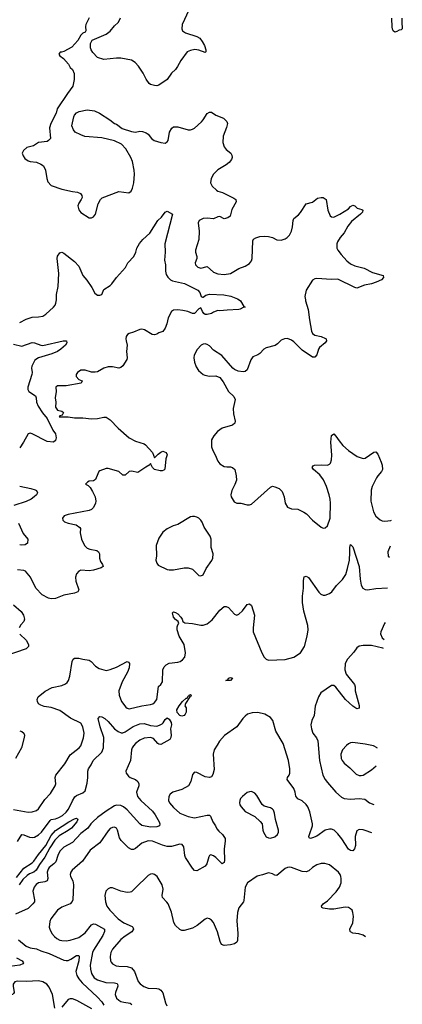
# Model space of a CAD drawing. Header units: inches. Extents: x 1682530 to 1839546, y 640742 to 791647.
# Tile 708 of 923: x 1832290 to 1835921, y 673318 to 682656. Entities that reach past the tile are written whole.
import ezdxf

# ---------------------------------------------------------------- set-up
doc = ezdxf.new("R2010")
doc.units = ezdxf.units.IN
doc.header["$MEASUREMENT"] = 0
doc.layers.add('B8637', color=7, linetype='Continuous')
doc.layers.add('B8638', color=7, linetype='Continuous')

msp = doc.modelspace()

# ---------------------------------------------------------------- linework, layer by layer
at = {"layer": 'B8637', "color": 5}
for points, elevation in [([(1834371.3, 680000), (1834384.7, 679990), (1834416, 679936), (1834430.8, 679930), (1834410, 679926), (1834382, 679910), (1834370, 679908), (1834257.6, 679902.4), (1834190, 679894), (1834170, 679897.2), (1834130, 679880.9), (1834111.8, 679868.2), (1834070, 679860.5), (1834050, 679860.5), (1834037, 679870), (1834023.6, 679890), (1834010, 679924), (1833990, 679912.3), (1833950, 679868.2), (1833930, 679869.7), (1833887.2, 679887.2), (1833838.9, 679898.9), (1833790, 679904), (1833750, 679901.5), (1833730, 679887.3), (1833698.7, 679830), (1833686, 679770), (1833670, 679729), (1833650, 679699.3), (1833610, 679686.6), (1833590, 679672.7), (1833570, 679666.6), (1833548.7, 679670), (1833474, 679714), (1833450, 679719.6), (1833430, 679717.6), (1833370, 679691.6), (1833330, 679680.7), (1833314, 679670), (1833301.6, 679650), (1833298.4, 679630), (1833299.3, 679610), (1833310.4, 679570), (1833302.4, 679510), (1833308.5, 679450), (1833305.5, 679434.5), (1833270, 679372.7), (1833250, 679358), (1833230, 679351.8), (1833170, 679363), (1833130, 679363.6), (1833090, 679352), (1833030, 679317.2), (1833007.7, 679312.3), (1832970, 679312.3), (1832910, 679331.8), (1832870, 679332), (1832837.3, 679310), (1832827.3, 679290), (1832827.5, 679272.5), (1832850, 679242.8), (1832882, 679230), (1832874, 679210), (1832730, 679183.6), (1832650, 679182.4), (1832633, 679170), (1832635.5, 679130), (1832627.1, 679070), (1832632, 679030), (1832630, 678980.5), (1832650, 678952.9), (1832690, 678942.8), (1832706, 678930), (1832694.4, 678905.6), (1832670, 678899), (1832664, 678890), (1832750, 678889.1), (1832810, 678878.5), (1832890, 678881.3), (1832970, 678870.4), (1833030, 678872.2), (1833090, 678886.7), (1833110, 678885.3), (1833150, 678860.9), (1833223.5, 678783.5), (1833330.3, 678690.3), (1833390, 678658), (1833470, 678634.8), (1833484.1, 678624.1), (1833551.7, 678551.7), (1833570, 678501), (1833603.3, 678536.7), (1833630, 678555.3), (1833650, 678562.4), (1833681, 678550), (1833690.6, 678530), (1833678, 678490), (1833666.4, 678393.6), (1833657.3, 678382.7), (1833642.8, 678377.2), (1833622.8, 678377.2), (1833569, 678390), (1833549.6, 678409.6), (1833530, 678448), (1833525.2, 678434.8), (1833486.3, 678413.7), (1833410, 678361.2), (1833350, 678374), (1833330, 678371.8), (1833290, 678337), (1833270, 678337), (1833230, 678371.6), (1833130, 678398), (1833110, 678398), (1833050, 678378), (1833040.7, 678370), (1833030.7, 678350), (1833010, 678295.3), (1832990, 678282), (1832950, 678278), (1832934, 678270), (1832914, 678250), (1832938.8, 678238.8), (1832958.5, 678218.5), (1832982.4, 678182.4), (1833006.7, 678130), (1833012.9, 678090), (1833010.2, 678069.8), (1832991.8, 678028.2), (1832970.3, 678009.7), (1832950, 678000.7), (1832750, 677964.5), (1832711.3, 677950), (1832697.3, 677930), (1832698.8, 677910), (1832715.2, 677895.2), (1832750, 677881.6), (1832825.8, 677865.8), (1832859.8, 677839.8), (1832866, 677830), (1832864, 677790), (1832875.5, 677730), (1832904.9, 677670), (1832930, 677645.3), (1832955.4, 677635.4), (1833022.5, 677622.5), (1833038.8, 677610), (1833047.3, 677590), (1833046, 677550), (1833058.3, 677518.3), (1833077.3, 677490), (1833082.8, 677470), (1833062, 677458), (1832990, 677434.7), (1832950, 677429.7), (1832870, 677434.7), (1832850, 677427), (1832830, 677399.3), (1832819.6, 677370), (1832822.3, 677330), (1832850.3, 677250), (1832842.8, 677230), (1832810, 677216.9), (1832710, 677198.7), (1832630, 677168), (1832590, 677164.7), (1832564, 677170), (1832502.6, 677202.6), (1832443.5, 677263.5), (1832391.5, 677370), (1832344.6, 677424.6), (1832330, 677433), (1832270, 677438.3)], 460), ([(1832290, 679783.2), (1832350, 679816.5), (1832410, 679835.8), (1832470, 679837), (1832510, 679845.3), (1832537.4, 679862.6), (1832609.7, 679930.3), (1832626.6, 679950), (1832633.3, 679966.7), (1832638.1, 680000)], 460), ([(1835001.4, 680000), (1835003.1, 679990), (1835027.1, 679907.1), (1835039, 679810), (1835060.6, 679700.6), (1835070, 679679.1), (1835090, 679663), (1835150, 679650.3), (1835193.5, 679633.5), (1835198.8, 679630), (1835202, 679610), (1835187.7, 679590), (1835134.4, 679545.6), (1835124.4, 679530), (1835110, 679479), (1835090, 679456), (1835070, 679455.1), (1834970, 679520.5), (1834890, 679602.2), (1834870, 679617.2), (1834830, 679631.1), (1834802, 679630), (1834770, 679616.2), (1834737.2, 679582.8), (1834713.2, 679566.8), (1834630, 679544.2), (1834608, 679530), (1834570, 679489.4), (1834550, 679476), (1834502.4, 679457.6), (1834483, 679430), (1834450, 679334), (1834430, 679319.3), (1834410, 679315.1), (1834363.9, 679323.9), (1834330, 679338), (1834311.3, 679351.3), (1834209.2, 679470), (1834130, 679522), (1834090, 679563.7), (1834070, 679576.2), (1834050, 679582), (1834030, 679579.5), (1834011, 679570), (1833973.3, 679526.7), (1833945.1, 679474.9), (1833942, 679450), (1833948.7, 679408.7), (1833964.1, 679364.1), (1833987.5, 679327.5), (1834030, 679291.3), (1834045.4, 679285.4), (1834090, 679276), (1834150, 679278.8), (1834190, 679261), (1834221.4, 679221.4), (1834270.8, 679130), (1834323, 679083), (1834334.2, 679054.2), (1834317.1, 678970), (1834318.4, 678918.4), (1834334.4, 678850), (1834332.7, 678830), (1834310, 678809.6), (1834210, 678783.6), (1834166.4, 678750), (1834132, 678710), (1834110.3, 678670), (1834110, 678604.7), (1834121.6, 678570), (1834146.4, 678530), (1834170.3, 678470.3), (1834190, 678443), (1834230, 678418.4), (1834254.2, 678414.2), (1834290, 678415.8), (1834310, 678410.4), (1834332, 678390), (1834345.3, 678330), (1834346, 678290), (1834332.2, 678247.8), (1834304, 678190), (1834294.8, 678150), (1834296, 678130), (1834324.5, 678084.5), (1834350, 678071), (1834390, 678070.8), (1834450, 678054), (1834470, 678054), (1834490, 678060.7), (1834670, 678223), (1834690, 678230.5), (1834710, 678226), (1834751, 678210), (1834781.6, 678181.6), (1834799.3, 678130), (1834810.5, 678070), (1834832.5, 678032.5), (1834870, 678016.3), (1834930, 678014.9), (1834986.1, 677986.1), (1835010.2, 677970.2), (1835070, 677908.4), (1835150, 677844), (1835170, 677834.8), (1835190, 677837.3), (1835210, 677856), (1835237.6, 677930), (1835240.4, 678070), (1835236.4, 678110), (1835228.4, 678150), (1835202, 678230), (1835173.1, 678293.1), (1835139.6, 678339.6), (1835077.2, 678390), (1835064, 678410), (1835076, 678424), (1835088, 678430), (1835150, 678435.3), (1835210, 678430.6), (1835230, 678440.7), (1835238, 678450), (1835250, 678482), (1835253.6, 678526.4), (1835241.7, 678650), (1835250, 678711.3), (1835270, 678726.8), (1835290, 678707.3), (1835320.4, 678660.4), (1835357.8, 678617.8), (1835410.2, 678570.2), (1835491.9, 678511.9), (1835550, 678494.9), (1835570, 678497.1), (1835650, 678555.5), (1835670, 678556.3), (1835690, 678534.8), (1835720.7, 678460.7), (1835730.4, 678430), (1835732.4, 678390), (1835723.8, 678370), (1835689.1, 678330.9), (1835676.4, 678310), (1835634, 678230), (1835624.4, 678195.6), (1835622.4, 678090), (1835648.1, 677988.1), (1835670, 677947.7), (1835710, 677913.4), (1835730, 677903), (1835750, 677899.3), (1835782, 677902), (1835812.6, 677907.4), (1835817.7, 677909.4)], 480), ([(1832230, 679577.6), (1832310, 679560.2), (1832410, 679593.8), (1832430, 679591.6), (1832490, 679568.9), (1832510, 679567.2), (1832702, 679610), (1832734, 679610), (1832737.6, 679590), (1832723.8, 679570), (1832679.5, 679530), (1832648.8, 679510), (1832594.3, 679485.7), (1832469.6, 679450.4), (1832432.5, 679427.5), (1832403.9, 679370), (1832401, 679350), (1832407.7, 679310), (1832406.4, 679290), (1832366, 679170), (1832368.2, 679148.2), (1832378.4, 679130), (1832440.4, 679090), (1832447.4, 679070), (1832450.2, 679030), (1832465.5, 678990), (1832506.4, 678926.4), (1832550, 678874), (1832604, 678764), (1832630, 678726.8), (1832636.9, 678690), (1832630, 678665.1), (1832610, 678649.7), (1832550, 678655.6), (1832410, 678728), (1832390, 678733.6), (1832370, 678729.4), (1832326.5, 678650), (1832290, 678595.8)], 440), ([(1832290, 678233), (1832394.8, 678210), (1832436, 678196), (1832450.6, 678190), (1832460.5, 678170), (1832448.5, 678150), (1832428.8, 678130), (1832399.5, 678110), (1832350, 678085.4), (1832233, 678050)], 440), ([(1832280.1, 677880.1), (1832324.1, 677784.1), (1832367.7, 677730), (1832362.8, 677690), (1832343.4, 677676.6), (1832310, 677673), (1832290, 677675.8)], 440), ([(1832230, 675165), (1832370, 675141.8), (1832410, 675142.2), (1832450, 675155.8), (1832470, 675171.6), (1832530, 675260.3), (1832582.3, 675317.7), (1832626.6, 675390), (1832633, 675410), (1832627.6, 675470), (1832632.3, 675490), (1832719.8, 675600.2), (1832770, 675683.1), (1832853.6, 675750), (1832869.8, 675770.2), (1832896.3, 675843.7), (1832901.8, 675890), (1832890.8, 675950), (1832870, 675983), (1832772.2, 676032.2), (1832670, 676104.7), (1832590, 676133.6), (1832520.9, 676140.9), (1832490, 676154), (1832470, 676169), (1832458, 676190), (1832455.1, 676210), (1832464.4, 676235.6), (1832532, 676288), (1832597.1, 676322.9), (1832690, 676340.3), (1832723.7, 676356.3), (1832740.7, 676370), (1832754.3, 676390), (1832766.9, 676430), (1832788, 676570), (1832798, 676590), (1832810, 676602), (1832850, 676601.6), (1832890.3, 676590.3), (1832950, 676581.6), (1832968.9, 676568.9), (1833010, 676524.9), (1833042.8, 676502.8), (1833110, 676484.9), (1833150, 676492), (1833210, 676516.5), (1833310, 676570.4), (1833323.4, 676563.4), (1833332, 676550), (1833327.4, 676510), (1833312.5, 676467.5), (1833264, 676376), (1833230.3, 676290), (1833232.8, 676250), (1833255.6, 676190), (1833296.7, 676136.7), (1833310, 676125.7), (1833330, 676120.3), (1833450, 676149.1), (1833530, 676160.8), (1833552.3, 676167.7), (1833570, 676179.5), (1833592.6, 676207.4), (1833608.5, 676331.5), (1833630, 676350.8), (1833643.9, 676376.1), (1833647.4, 676490), (1833660.2, 676519.8), (1833680.9, 676539.1), (1833710, 676552.9), (1833790, 676561.3), (1833811.4, 676568.6), (1833836.1, 676583.9), (1833858.4, 676610), (1833862, 676650), (1833850.8, 676730), (1833803.5, 676810), (1833783.8, 676870), (1833783.6, 676896.4), (1833790, 676918), (1833799, 676930), (1833795.3, 676950), (1833770, 676967), (1833749.6, 676990), (1833741.2, 677030), (1833750, 677038.8), (1833770, 677033.4), (1833790, 677020.5), (1833820.5, 676990), (1833833.4, 676970), (1833838, 676950), (1833857.3, 676937.3), (1833930, 676928.7), (1834010, 676912.4), (1834030, 676912.7), (1834070, 676927.7), (1834115.8, 676964.2), (1834190, 677054.8), (1834229.5, 677090.5), (1834250, 677090.7), (1834270, 677082.8), (1834330, 677018.8), (1834350, 677007.3), (1834370, 677017.3), (1834403.7, 677050), (1834450, 677110.8), (1834470, 677116), (1834490, 677101), (1834518.3, 677010), (1834504.7, 676890), (1834506.5, 676850), (1834586.7, 676650), (1834608.5, 676610), (1834630, 676590.4), (1834650, 676582.6), (1834810, 676586.9), (1834890, 676610.2), (1834954, 676650), (1834991.8, 676710), (1835019.1, 676810), (1835026.9, 676870), (1835025.1, 676910), (1834986.9, 677046.9), (1834973.6, 677130), (1834974.7, 677190), (1834984.4, 677264.4), (1834982.7, 677337.3), (1834989.2, 677370.8), (1835010, 677378), (1835030, 677366), (1835130, 677226.8), (1835148.6, 677208.6), (1835170, 677199.1), (1835190, 677198), (1835230, 677213), (1835251, 677229), (1835297.6, 677290), (1835354.4, 677345.6), (1835384.9, 677395.1), (1835401.8, 677450), (1835418.5, 677530), (1835424.4, 677604.4), (1835422, 677650), (1835430, 677678), (1835450, 677658), (1835511.7, 677470), (1835519.5, 677350), (1835531.8, 677291.8), (1835545.4, 677265.4), (1835570, 677252), (1835590, 677250.2), (1835670, 677262.7), (1835779.9, 677269.2)], 460), ([(1835804.7, 677662.1), (1835784, 677610), (1835787.1, 677567.1), (1835798.2, 677559.4)], 480), ([(1832230, 677107), (1832303, 677043), (1832324.9, 677010), (1832334.9, 676970), (1832328.5, 676950), (1832302, 676918), (1832285.7, 676890)], 460), ([(1835759, 676938.9), (1835753, 676930), (1835717.6, 676850), (1835714.9, 676830), (1835730, 676794.9), (1835748.8, 676777)], 460), ([(1832290, 676827.7), (1832352.7, 676770), (1832373.4, 676730), (1832374, 676710), (1832351.8, 676688.2), (1832150, 676619.8)], 460), ([(1835743.4, 676692.2), (1835735.5, 676695.5), (1835630, 676719.8), (1835550, 676720.3), (1835510, 676714.5), (1835490, 676699.7), (1835461.4, 676658.6), (1835399.6, 676590), (1835379.7, 676550), (1835375.5, 676490), (1835386.9, 676450), (1835468.5, 676350), (1835473.7, 676330), (1835472, 676290), (1835510, 676152), (1835510, 676128), (1835490, 676119.3), (1835450, 676144.7), (1835382.2, 676210), (1835290, 676327.3), (1835270, 676340.7), (1835250, 676340.5), (1835149.2, 676270.8), (1835124.4, 676235.6), (1835094.4, 676145.6), (1835083.4, 676056.6), (1835063.6, 676010), (1835054.3, 675970), (1835058, 675930), (1835070.3, 675890), (1835106, 675846), (1835118.2, 675818.2), (1835136.1, 675630), (1835165.5, 675490), (1835187.8, 675450), (1835210, 675421.1), (1835289.3, 675329.3), (1835344.1, 675284.1), (1835370, 675271.5), (1835430, 675264.2), (1835510, 675270.2), (1835564.5, 675264.5), (1835610.5, 675230), (1835650, 675213.9)], 460), ([(1835632.9, 674942.9), (1835570, 674965.6), (1835548, 674972), (1835510, 674974.5), (1835490, 674964), (1835474, 674910), (1835476, 674824), (1835466.2, 674793.8), (1835450, 674773.2), (1835430, 674776), (1835409.5, 674790), (1835347.2, 674887.2), (1835310, 674933.6), (1835274.5, 674970), (1835250, 674980.5), (1835230, 674980.5), (1835190, 674971), (1835110, 674913.5), (1835070, 674895.4), (1835049.7, 674889.7), (1835036.5, 674896.5), (1835034, 674910), (1835039.7, 674930), (1835069.8, 675010), (1835069.7, 675030), (1835043.1, 675143.1), (1835024.5, 675190), (1835010, 675212.1), (1834970, 675246.6), (1834928.2, 675268.2), (1834918.5, 675278.5), (1834911.5, 675291.5), (1834905.6, 675330), (1834890, 675364), (1834828.3, 675450), (1834831.1, 675470), (1834846.9, 675490), (1834855, 675510), (1834854, 675550), (1834841.7, 675630), (1834790.8, 675790), (1834721, 675910), (1834691.9, 676010), (1834670, 676038.3), (1834616, 676070), (1834550, 676084.7), (1834496.2, 676083.8), (1834450.8, 676070), (1834429, 676051), (1834408, 676030), (1834350, 675949.3), (1834232.8, 675867.2), (1834186.9, 675813.1), (1834162.9, 675777.1), (1834134.9, 675730), (1834125.2, 675690), (1834135.6, 675544.4), (1834124, 675496), (1834110, 675475.3), (1834090, 675469.2), (1834050, 675474.5), (1833970, 675516), (1833950, 675519), (1833930, 675498), (1833914.4, 675430), (1833892.7, 675390), (1833830, 675356), (1833744, 675330), (1833718, 675310), (1833706.7, 675290), (1833703.7, 675250), (1833712.2, 675230), (1833750, 675184.4), (1833809.3, 675129.3), (1833890, 675100.2), (1833950, 675086.7), (1834070.6, 675110.6), (1834090.5, 675110.5), (1834101.4, 675101.4), (1834122, 675050), (1834148.7, 675010), (1834161.2, 674981.2), (1834179.1, 674959.1), (1834215.5, 674930), (1834239.1, 674890), (1834240.7, 674870), (1834230.3, 674790), (1834234.9, 674685.1), (1834230, 674662), (1834210, 674649.2), (1834150, 674711.8), (1834130, 674727.3), (1834105.3, 674734.7), (1834090, 674729.2), (1834083.4, 674716.6), (1834065.3, 674650), (1834050.9, 674629.1), (1833970, 674584.5), (1833950, 674586), (1833930, 674609), (1833864.7, 674710), (1833857.4, 674730), (1833846.3, 674810), (1833832.9, 674832.9), (1833810, 674836.8), (1833730, 674815.9), (1833690, 674814), (1833646.2, 674826.2), (1833550, 674864.8), (1833510, 674867.1), (1833450, 674846.6), (1833390, 674797.2), (1833370, 674787.2), (1833350, 674786.6), (1833321.3, 674801.3), (1833252, 674872), (1833238, 674898), (1833219.6, 674970), (1833210, 674989.2), (1833190, 674998.4), (1833170, 674996.2), (1833150, 674984.5), (1833130, 674962), (1833050.4, 674850), (1832960, 674780), (1832884.6, 674675.4), (1832788.4, 674590), (1832775.8, 674570), (1832770.4, 674550), (1832773.7, 674530), (1832792.9, 674490), (1832800.3, 674450), (1832794, 674310), (1832788, 674292), (1832767.7, 674270), (1832690, 674240.5), (1832650, 674209.7), (1832585.3, 674130), (1832575.6, 674104.4), (1832570.4, 674050), (1832575.3, 674030), (1832595.3, 673990), (1832620, 673960), (1832641.8, 673941.8), (1832670, 673927.1), (1832690, 673923.2), (1832730, 673921.2), (1832770, 673925.6), (1832850, 673953.2), (1832910, 673996.2), (1832970, 674070.3), (1832990, 674082), (1833010, 674078), (1833094.9, 674030), (1833094.4, 674010), (1833078.5, 673970), (1832990.9, 673830), (1832982.4, 673810), (1832957.5, 673690), (1832961.4, 673650), (1832972.2, 673610), (1832998.3, 673570), (1833030, 673549.4), (1833106.2, 673526.2), (1833190, 673520.8), (1833215, 673515), (1833219.6, 673510), (1833222, 673490), (1833199.1, 673430), (1833196.9, 673410), (1833210, 673377.6), (1833230, 673356.5), (1833250, 673344.5), (1833276.9, 673336.9), (1833338.8, 673330), (1833355, 673315)], 460), ([(1832270, 674861.6), (1832310, 674927.7), (1832330, 674926.4), (1832383.1, 674903.1), (1832410, 674898.6), (1832430, 674903.9), (1832470, 674926.5), (1832495.9, 674950), (1832578, 675062), (1832590, 675070.2), (1832630, 675077.8), (1832660.3, 675090), (1832694.8, 675110), (1832730, 675139.4), (1832752.2, 675170), (1832790, 675249.1), (1832814.3, 675285.7), (1832830, 675298.4), (1832890, 675322.6), (1832910, 675342.3), (1832930, 675416.4), (1832937.9, 675470), (1832936.9, 675530), (1832944.3, 675550), (1832969.9, 675590), (1832985.9, 675630), (1833068, 675710), (1833086, 675750), (1833089.9, 675850), (1833053.6, 675950), (1833035.1, 676030), (1833050, 676048.7), (1833070, 676045), (1833097.8, 676030), (1833130, 676001.3), (1833190, 675930.3), (1833224.8, 675904.8), (1833254, 675894), (1833270, 675894.2), (1833290, 675902.2), (1833366.2, 675953.8), (1833430, 675978.3), (1833470, 675981.4), (1833530, 675962.7), (1833590, 675956.5), (1833615.6, 675964.4), (1833640.7, 675979.3), (1833651.9, 675988.1), (1833670, 676019.5), (1833690, 676034.3), (1833710, 676022), (1833727.4, 675990), (1833731.3, 675968.7), (1833720.5, 675930), (1833727.4, 675870), (1833725.3, 675850), (1833713.8, 675830), (1833630, 675783.1), (1833610, 675784.2), (1833600.5, 675790), (1833558.5, 675838.5), (1833530, 675849.9), (1833470, 675843.2), (1833430, 675823), (1833388, 675790), (1833369, 675770), (1833358.3, 675750), (1833352.1, 675730), (1833342.4, 675630), (1833296.3, 675530), (1833300.7, 675510), (1833322.3, 675482.3), (1833338.8, 675470), (1833390, 675450.3), (1833410.2, 675430.2), (1833419.6, 675410), (1833419.6, 675390), (1833397, 675330), (1833406.7, 675290), (1833439, 675250), (1833550, 675150.3), (1833576.4, 675116.4), (1833613.8, 675050), (1833619.6, 675030), (1833615.3, 675010), (1833590, 674999.7), (1833530, 674998.4), (1833450, 675015.4), (1833430, 675028.2), (1833310, 675161.6), (1833276.5, 675190), (1833250, 675203.7), (1833210, 675206.4), (1833190, 675199.2), (1833110.1, 675149.9), (1833028.6, 675090), (1832984.6, 675050), (1832965, 675030), (1832937.8, 674990), (1832870, 674936.8), (1832790, 674853.2), (1832710, 674807.2), (1832670.2, 674770), (1832651.5, 674730), (1832632.6, 674670), (1832615.2, 674650), (1832570, 674615.9), (1832559.8, 674600.2), (1832552.4, 674570), (1832558.5, 674510), (1832550.3, 674490), (1832530, 674481), (1832470, 674469.8), (1832446.5, 674453.5), (1832426.9, 674430), (1832416.2, 674390), (1832432.1, 674310), (1832429.2, 674290), (1832415.8, 674270), (1832370, 674226.3), (1832250, 674172.1)], 440), ([(1832290, 675910.3), (1832310, 675906.7), (1832330, 675890.5), (1832334.9, 675870), (1832332.3, 675850), (1832306.3, 675750), (1832251.8, 675650)], 460), ([(1835450, 675800.5), (1835430, 675796.9), (1835410, 675787.8), (1835390, 675771.3), (1835353.7, 675730), (1835337, 675690), (1835340.3, 675650), (1835349.2, 675629.2), (1835370, 675603.8), (1835421.8, 675561.8), (1835481.8, 675501.8), (1835510, 675486.7), (1835530, 675487), (1835550, 675492.2), (1835630, 675542.4), (1835673.1, 675579.3)], 480), ([(1835683.7, 675746.9), (1835680.9, 675750), (1835648.4, 675768.4), (1835570, 675786.6), (1835450, 675800.5)], 480), ([(1832258.7, 674521.3), (1832330, 674610.1), (1832410, 674659.1), (1832425.8, 674674.2), (1832470, 674738.5), (1832537.2, 674822.8), (1832590, 674919.1), (1832630, 674965.5), (1832758, 675050), (1832810, 675076.1), (1832830, 675082), (1832838.4, 675078.4), (1832842, 675070), (1832831.7, 675050), (1832781.5, 674990), (1832750, 674965.7), (1832664.3, 674915.7), (1832624.5, 674875.5), (1832576.5, 674803.5), (1832530, 674715.1), (1832476.7, 674643.3), (1832447, 674590), (1832424, 674570), (1832384.6, 674555.4), (1832359.5, 674540.5), (1832318.4, 674501.6), (1832283.8, 674450)], 420), ([(1835570.7, 673958.1), (1835550, 673974.5), (1835506.9, 673986.9), (1835450, 673993.3), (1835430, 674004.2), (1835424.7, 674010), (1835423, 674030), (1835451.1, 674090), (1835457.2, 674150), (1835452.8, 674190), (1835443.6, 674210), (1835430, 674225.1), (1835410, 674235.8), (1835378.8, 674238.8), (1835270, 674220.7), (1835230, 674219.3), (1835168.4, 674228.4), (1835156.5, 674236.5), (1835152.7, 674250), (1835169.5, 674270), (1835210, 674300.3), (1835294.6, 674385.4), (1835325.1, 674430), (1835340.4, 674470), (1835341.1, 674510), (1835336.9, 674530), (1835331.1, 674550), (1835316.9, 674570), (1835230, 674639.7), (1835186.9, 674653.1), (1835150, 674653), (1835110, 674640.5), (1835070, 674614.7), (1835035.2, 674584.8), (1835010, 674573.5), (1834970, 674576.8), (1834870, 674614), (1834850, 674617.7), (1834830, 674615.1), (1834810, 674606.6), (1834730, 674540.9), (1834710, 674542.7), (1834690, 674556), (1834650, 674564), (1834595.2, 674544.8), (1834545.1, 674534.9), (1834450.4, 674470), (1834428.5, 674430), (1834418, 674302), (1834413.7, 674290), (1834370, 674233.6), (1834355.9, 674190), (1834349.3, 674110), (1834359.8, 673990), (1834355.7, 673924.3), (1834350, 673908), (1834330, 673890.9), (1834290, 673881.7), (1834230, 673877), (1834206.6, 673886.6), (1834194, 673914), (1834166.3, 674006.3), (1834130, 674093.2), (1834110, 674117.2), (1834090, 674129.2), (1834070, 674134), (1834050, 674125.2), (1833975.8, 674064.2), (1833930, 674040.7), (1833850, 674018.7), (1833830, 674017.6), (1833808.5, 674028.5), (1833770, 674066.6), (1833754.3, 674094.3), (1833731.9, 674191.9), (1833698.9, 674270), (1833687.7, 674287.7), (1833646.3, 674330), (1833642.6, 674350), (1833651.5, 674410), (1833642, 674450), (1833595.1, 674530), (1833570, 674549.4), (1833550, 674557), (1833530, 674551.8), (1833510, 674539.6), (1833390, 674422), (1833350, 674385.6), (1833338.7, 674381.3), (1833310, 674379.7), (1833248.7, 674390), (1833170, 674422.7), (1833150, 674422.7), (1833130, 674413.2), (1833108.2, 674390), (1833099.5, 674350), (1833103.1, 674290), (1833117.6, 674250), (1833144.2, 674210), (1833224.6, 674130), (1833279.5, 674090), (1833356.2, 674056.2), (1833364.6, 674050), (1833370.3, 674030), (1833355.7, 674004.3), (1833290, 673964.5), (1833250, 673932), (1833170, 673840.4), (1833156, 673810), (1833149.3, 673770), (1833151.4, 673731.4), (1833157.6, 673717.6), (1833170, 673700.4), (1833204.5, 673684.5), (1833230, 673678.6), (1833310, 673675.6), (1833350, 673663.6), (1833378.6, 673630), (1833414.1, 673534.1), (1833432.6, 673512.6), (1833468.5, 673488.5), (1833510, 673471.4), (1833590, 673467.4), (1833610, 673463.7), (1833630, 673453), (1833650, 673426), (1833672.8, 673332.8), (1833684.9, 673304.9)], 480), ([(1832279.6, 673930), (1832350.4, 673870), (1832390, 673853.2), (1832450, 673843.2), (1832490, 673824.6), (1832570, 673800.7), (1832710, 673737.8), (1832730, 673733.2), (1832750, 673734.8), (1832775, 673745), (1832830, 673781.5), (1832850, 673782), (1832853.8, 673770), (1832851.2, 673730), (1832824.1, 673630), (1832833.2, 673590), (1832850, 673560.6), (1832881.9, 673521.9), (1833030, 673387.2), (1833070, 673342.6), (1833089, 673310)], 440), ([(1832260.2, 673760.2), (1832313.4, 673730), (1832326, 673710), (1832319.1, 673700.9), (1832291.9, 673688.1), (1832150, 673671.6)], 420), ([(1832623, 673283), (1832601, 673410), (1832570, 673479.8), (1832547.6, 673510), (1832510, 673532.2), (1832470, 673540.2), (1832355.8, 673535.8), (1832270, 673538), (1832245.5, 673530), (1832229.1, 673510), (1832226.9, 673490), (1832236.9, 673430), (1832230, 673419.6), (1832220.4, 673410), (1832170, 673393.4), (1832130, 673371.3), (1832100.9, 673330), (1832090.2, 673290)], 440), ([(1832975.2, 673275.2), (1832833.1, 673353.1), (1832790, 673368.7), (1832769.6, 673370.4), (1832750, 673363.1), (1832690, 673291)], 440)]:
    msp.add_lwpolyline(points, dxfattribs=dict(at, elevation=elevation))
for points, elevation in [([(1833950, 677945.6), (1833930, 677945.6), (1833910, 677939.7), (1833791.7, 677868.3), (1833745.5, 677854.5), (1833690, 677827), (1833650, 677797.2), (1833610, 677739), (1833584.4, 677670), (1833588.3, 677571.7), (1833583, 677530), (1833590, 677502), (1833603.4, 677483.4), (1833690, 677443), (1833710, 677437.1), (1833750, 677437.6), (1833850, 677458.9), (1833890, 677458.7), (1833930, 677443.8), (1833990, 677386), (1834010, 677381), (1834030, 677391.3), (1834058.7, 677450), (1834114.3, 677525.7), (1834123.1, 677550), (1834125.1, 677590), (1834106, 677650), (1834107, 677730), (1834097.2, 677757.2), (1834041.7, 677841.7), (1834022.9, 677890), (1834010, 677909.3), (1833990, 677929.4), (1833970, 677939.5)], 480), ([(1834290, 676389.7), (1834246, 676390), (1834264, 676396), (1834270, 676412.4), (1834290, 676418), (1834310.8, 676410)], 440), ([(1833910, 676234), (1833904.7, 676235.3), (1833862.8, 676170), (1833858, 676150), (1833870.8, 676130), (1833868.7, 676090), (1833861.3, 676070), (1833850, 676056.2), (1833830, 676051.3), (1833810, 676056.8), (1833784, 676084), (1833782.2, 676110), (1833802.6, 676150), (1833835.1, 676190), (1833870, 676220.5), (1833878.4, 676221.6), (1833890, 676241), (1833897.2, 676242.8), (1833897.2, 676250), (1833910, 676256.4), (1833917.1, 676250)], 440), ([(1834490, 675335.1), (1834470, 675334.5), (1834450, 675327.3), (1834403, 675290), (1834387, 675270), (1834378.7, 675250), (1834377, 675230), (1834380.4, 675210), (1834390.4, 675190), (1834430, 675148.2), (1834519.9, 675099.9), (1834573.1, 675053.1), (1834590.6, 675030), (1834597.1, 674970), (1834603.8, 674950), (1834630, 674907.7), (1834650, 674895.5), (1834670, 674894.4), (1834710, 674906), (1834737, 674930), (1834745.1, 674950), (1834745.1, 674970), (1834717.6, 675070), (1834709.6, 675130), (1834697.7, 675157.7), (1834689.6, 675169.6), (1834670, 675180.9), (1834610, 675198), (1834590, 675212.7), (1834539.4, 675299.4), (1834521.6, 675321.6)], 480)]:
    msp.add_lwpolyline(points, close=True, dxfattribs=dict(at, elevation=elevation))
at = {"layer": 'B8638', "color": 5}
for points, elevation in [([(1833894.6, 682745.4), (1833833.4, 682610), (1833828.4, 682570), (1833834.9, 682550), (1833862.8, 682530), (1833970, 682497.3), (1834000.2, 682480.2), (1834023.1, 682450), (1834044.4, 682410), (1834057.3, 682370), (1834058, 682350), (1834050, 682345.2), (1833990, 682366.9), (1833952.2, 682372.2), (1833910, 682365.1), (1833879.1, 682350), (1833819.3, 682270), (1833789.1, 682210.9), (1833770, 682184.5), (1833730, 682149.4), (1833688, 682090), (1833610, 682034.7), (1833590, 682029.7), (1833570, 682031.3), (1833530, 682040.7), (1833518, 682050), (1833490.9, 682090.9), (1833462, 682150), (1833416.6, 682216.6), (1833384.5, 682250), (1833350.9, 682270.9), (1833249.7, 682289.7), (1833210, 682289.7), (1833090, 682276.9), (1833030, 682298), (1832983.9, 682343.9), (1832969, 682370), (1832962.7, 682390), (1832962, 682430), (1832977.2, 682462.8), (1833110, 682519.1), (1833150, 682547.7), (1833190, 682598.8), (1833225.2, 682630), (1833238, 682650), (1833245.4, 682674.6)], 480), ([(1832950, 682674), (1832919.1, 682610), (1832914.8, 682590), (1832918, 682550), (1832910, 682538), (1832890, 682528), (1832870, 682508), (1832841, 682459), (1832785.2, 682394.8), (1832710, 682355.3), (1832687.3, 682347.3), (1832672.7, 682347.3), (1832663.6, 682336.4), (1832662, 682330), (1832670, 682314), (1832706.4, 682286.4), (1832753.7, 682233.7), (1832770, 682202), (1832790, 682182), (1832806.8, 682146.8), (1832807.5, 682087.5), (1832795.6, 682024.4), (1832744.1, 681955.9), (1832646.8, 681810), (1832634.8, 681770), (1832585.5, 681670), (1832574, 681630), (1832581, 681530), (1832564.7, 681510), (1832550, 681501.2), (1832470, 681491.8), (1832419.9, 681460.1), (1832356.9, 681443.1), (1832325.4, 681414.6), (1832314, 681390), (1832323.6, 681363.6), (1832339.6, 681339.6), (1832370, 681318), (1832390, 681311), (1832450, 681304), (1832490, 681286.8), (1832514.8, 681270), (1832536.3, 681230), (1832548.3, 681148.3), (1832558.5, 681118.5), (1832590, 681082.8), (1832690, 681048), (1832790, 681026), (1832839.9, 681019.9), (1832867.5, 681007.5), (1832878.8, 680990), (1832882.8, 680970), (1832874.8, 680950), (1832850, 680915.3), (1832840.7, 680890), (1832850, 680852), (1832870, 680826.8), (1832950, 680776), (1832970, 680776), (1832990, 680786), (1833009, 680810), (1833035.1, 680910), (1833056, 680950), (1833073.4, 680966.6), (1833230, 681025.5), (1833324.7, 681015.3), (1833349.4, 681030.6), (1833361.2, 681058.8), (1833372.7, 681107.3), (1833378.7, 681190), (1833376.3, 681230), (1833359.1, 681310), (1833343.5, 681350), (1833298.3, 681430), (1833255, 681475), (1833190, 681505.6), (1833070, 681536.2), (1832909.7, 681549.7), (1832870, 681562.9), (1832817.2, 681590), (1832799.3, 681610), (1832783.7, 681650), (1832803.9, 681736.1), (1832810, 681751), (1832830, 681774), (1832854, 681786), (1832930, 681801.3), (1833001, 681790), (1833047.3, 681770), (1833145.8, 681705.8), (1833190, 681670.8), (1833210, 681664), (1833263.9, 681623.9), (1833350, 681596.3), (1833390, 681590.8), (1833430, 681597.3), (1833455.9, 681595.9), (1833490, 681584), (1833510, 681570.8), (1833541, 681530), (1833564.7, 681510), (1833630, 681491), (1833670, 681486), (1833690, 681496), (1833699.3, 681510), (1833712.3, 681590), (1833733.8, 681626.2), (1833750, 681639.1), (1833790, 681639.3), (1833890, 681612.7), (1833910, 681610.6), (1833930, 681616.3), (1833950, 681627.7), (1834013.9, 681686.1), (1834032.7, 681707.3), (1834070, 681764.9), (1834090, 681778), (1834110, 681778), (1834150.3, 681750.3), (1834222.9, 681722.9), (1834256.3, 681690), (1834260.5, 681670), (1834252.8, 681632.8), (1834221.1, 681550), (1834216.5, 681490), (1834230.4, 681450), (1834250, 681426.4), (1834292.2, 681390), (1834304.2, 681370), (1834307.4, 681350), (1834300.3, 681330), (1834278, 681302), (1834250, 681278), (1834169, 681231), (1834130, 681189.4), (1834107, 681150), (1834101.6, 681110), (1834117.3, 681077.3), (1834158.3, 681038.3), (1834170, 681030.5), (1834215.9, 681015.9), (1834322.4, 680962.4), (1834341, 680950), (1834344.9, 680930), (1834303.6, 680856.4), (1834286, 680794), (1834264.1, 680775.9), (1834230, 680767.6), (1834189.4, 680789.4), (1834170, 680785.6), (1834130, 680767.2), (1834067.6, 680772.4), (1834030.3, 680769.7), (1833994, 680750), (1833984.4, 680730), (1833992.4, 680650), (1833988.9, 680570), (1833956.9, 680470), (1833958.7, 680450), (1833972, 680410), (1833970.3, 680390), (1833954, 680350), (1833957.1, 680330), (1833980.5, 680310), (1834010, 680300.3), (1834070, 680314), (1834130, 680260.3), (1834170, 680246), (1834230, 680240.8), (1834290, 680250.3), (1834370, 680296.4), (1834430, 680318), (1834470, 680342.4), (1834489.6, 680370), (1834496.9, 680390), (1834502.3, 680557.7), (1834510, 680574), (1834530, 680588), (1834570, 680599.3), (1834610, 680603), (1834650, 680600.5), (1834690, 680590.7), (1834730, 680567.7), (1834770, 680564.9), (1834810, 680577.3), (1834829, 680590), (1834850, 680611), (1834869.4, 680650), (1834878.4, 680690), (1834883.7, 680750), (1834892.7, 680770), (1834934.9, 680805.1), (1834953.4, 680826.6), (1835009, 680910), (1835070, 680924.9), (1835116.2, 680963.8), (1835149.6, 680970.4), (1835170, 680968.2), (1835198, 680950), (1835215.5, 680850), (1835237.3, 680797.3), (1835250, 680786), (1835270, 680782.8), (1835329.6, 680810.4), (1835410, 680862), (1835430, 680884), (1835450, 680897.3), (1835470, 680890.8), (1835491, 680870), (1835536.7, 680856.7), (1835546, 680850), (1835542, 680830), (1835523.8, 680810), (1835438.8, 680741.2), (1835402.8, 680697.2), (1835370, 680633.7), (1835331.4, 680590), (1835306, 680550), (1835298.9, 680530), (1835301.1, 680490), (1835310.4, 680470), (1835340.3, 680430), (1835395.3, 680370), (1835430, 680339.6), (1835470, 680320.3), (1835558.7, 680298.7), (1835638.9, 680258.9), (1835738, 680230), (1835742.8, 680210), (1835724.7, 680190), (1835673.5, 680166.5), (1835630, 680151.3), (1835563.1, 680136.9), (1835490, 680109.5), (1835470, 680115.1), (1835310, 680194.7), (1835250, 680193), (1835110, 680201.6), (1835090, 680198.4), (1835070, 680186), (1835008.8, 680090), (1834996.4, 680030), (1835001.4, 680000)], 480), ([(1835916.5, 682670), (1835914.9, 682634.9), (1835921, 682570), (1835910, 682561.2), (1835890, 682557.2), (1835870, 682542.7), (1835850, 682539), (1835835.3, 682550), (1835830, 682555.3), (1835824, 682584), (1835822.6, 682670)], 480), ([(1832638.1, 680000), (1832639.6, 680010), (1832638.9, 680050), (1832654.9, 680125.1), (1832661.3, 680250), (1832647, 680390), (1832650, 680412), (1832670, 680444.7), (1832690, 680450.8), (1832710, 680441), (1832810, 680362.8), (1832850, 680317.3), (1832888.7, 680230), (1832926.9, 680186.9), (1832974.6, 680114.6), (1833002.3, 680062.3), (1833030, 680043.8), (1833050, 680042), (1833068.7, 680050), (1833090, 680098), (1833150, 680134), (1833166, 680150), (1833210, 680210.8), (1833294.2, 680305.8), (1833317.2, 680350), (1833374, 680410), (1833392, 680450), (1833402.7, 680490), (1833427.9, 680532.1), (1833459.3, 680570), (1833525.6, 680630), (1833600.7, 680750), (1833635.4, 680784.6), (1833670, 680830.8), (1833690, 680841), (1833738.8, 680810), (1833667, 680530), (1833671.8, 680450), (1833665.8, 680374.2), (1833675.3, 680330), (1833673.1, 680270), (1833680.7, 680240.7), (1833695.1, 680215.1), (1833720.5, 680190), (1833739.4, 680179.4), (1833853.3, 680153.3), (1833980.4, 680090), (1833999.1, 680070), (1834012.3, 680032.3), (1834023.8, 680023.8), (1834030, 680023), (1834056.6, 680043.4), (1834090, 680052.4), (1834227.8, 680047.8), (1834294.1, 680034.1), (1834358, 680010), (1834371.3, 680000)], 460)]:
    msp.add_lwpolyline(points, dxfattribs=dict(at, elevation=elevation))

doc.saveas('drawing.dxf')
